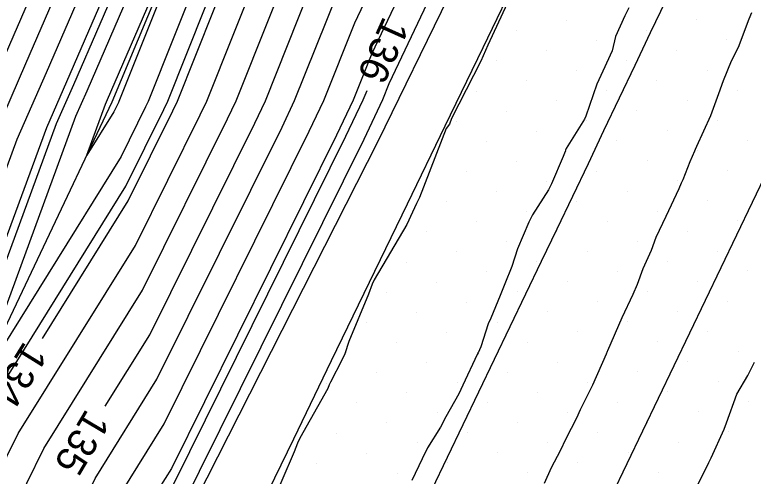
# Model space of a CAD drawing. Extents: x 2354170 to 2357230, y 866100 to 868290.
# Drawn here: x 2355561.4 to 2355612.4, y 866837 to 866868.8 of the extents above; entities that cross this region are included whole.
import ezdxf

# ---------------------------------------------------------------- set-up
doc = ezdxf.new("R2010")
doc.units = 0
for name, color, linetype in [('Default', 7, 'Continuous'), ('DTM Contours Major', 7, 'Continuous'), ('DTM Contours Major Text', 7, 'Continuous'), ('DTM Contours Minor', 7, 'Continuous'), ('DTM Contours Minor Text', 7, 'Continuous'), ('Exist DTM Breakline', 7, 'Continuous'), ('Exist DTM Scan Elevation Point', 7, 'Continuous'), ('Exist Roads EOP', 7, 'Continuous'), ('PH Exist DTM Breakline', 7, 'Continuous')]:
    doc.layers.add(name, color=color, linetype=linetype)

msp = doc.modelspace()

# ---------------------------------------------------------------- linework, layer by layer
at = {"layer": 'Default'}
for points in [[(2355604.919, 866953.898), (2355598.917, 866942.746), (2355593.826, 866932.284), (2355589.872, 866922.728), (2355589.563, 866922.093), (2355583.273, 866910.212), (2355578.076, 866899.697), (2355572.372, 866888.895), (2355572.245, 866888.638), (2355567.419, 866877.626), (2355562.125, 866865.423), (2355559.482, 866859.39), (2355554.403, 866845.598), (2355549.893, 866837.102), (2355542.477, 866825.086), (2355535.833, 866813.088), (2355530.934, 866803.291)], [(2355606.895, 866954.106), (2355599.794, 866940.913), (2355596.152, 866933.428), (2355591.491, 866922.165), (2355591.303, 866921.777), (2355583.891, 866907.777), (2355580.154, 866900.215), (2355573.406, 866887.437), (2355573.311, 866887.243), (2355569.68, 866878.96), (2355563.539, 866864.804), (2355561.522, 866860.199), (2355555.684, 866844.348), (2355552.707, 866838.738), (2355544.031, 866824.683), (2355536.26, 866810.648), (2355532.533, 866803.195)], [(2355544.366, 866801.933), (2355550.902, 866816.111), (2355554.602, 866824.516), (2355560.836, 866838.333), (2355561.613, 866839.905), (2355569.704, 866852.882), (2355574.178, 866861.9), (2355574.63, 866862.85), (2355580.13, 866876.638), (2355584.173, 866885.155), (2355589.77, 866898.32), (2355590.343, 866899.361), (2355595.715, 866915.988), (2355598.723, 866921.219), (2355606.182, 866931.536), (2355606.698, 866932.672), (2355613.14, 866945.766), (2355616.79, 866953.802)], [(2355546.489, 866801.631), (2355551.889, 866813.344), (2355556.957, 866824.857), (2355562.205, 866836.489), (2355563.382, 866838.868), (2355570.201, 866849.805), (2355576.061, 866861.619), (2355576.653, 866862.863), (2355581.311, 866874.539), (2355586.685, 866885.861), (2355591.447, 866897.062), (2355592.244, 866898.509), (2355596.797, 866912.601), (2355601.728, 866921.178), (2355607.846, 866929.639), (2355608.567, 866931.228), (2355613.852, 866941.969), (2355619.073, 866953.465)], [(2355550.736, 866801.027), (2355553.862, 866807.809), (2355561.668, 866825.539), (2355564.943, 866832.799), (2355566.92, 866836.795), (2355571.194, 866843.65), (2355579.827, 866861.055), (2355580.699, 866862.889), (2355583.673, 866870.341), (2355591.71, 866887.274), (2355594.801, 866894.546), (2355596.046, 866896.806), (2355598.961, 866905.828), (2355607.738, 866921.095), (2355611.173, 866925.846), (2355612.305, 866928.339), (2355615.275, 866934.376), (2355623.638, 866952.789)], [(2355552.859, 866800.725), (2355554.849, 866805.042), (2355564.023, 866825.88), (2355566.312, 866830.954), (2355568.689, 866835.759), (2355571.69, 866840.573), (2355581.71, 866860.773), (2355582.723, 866862.901), (2355584.854, 866868.243), (2355594.222, 866887.981), (2355596.478, 866893.287), (2355597.947, 866895.954), (2355600.043, 866902.441), (2355610.743, 866921.053), (2355612.837, 866923.95), (2355614.174, 866926.894), (2355615.987, 866930.579), (2355625.921, 866952.451)], [(2355563.283, 866846.456), (2355569.208, 866855.959), (2355572.295, 866862.182), (2355572.607, 866862.838), (2355578.95, 866878.736), (2355581.661, 866884.448), (2355588.093, 866899.578), (2355588.442, 866900.212), (2355594.633, 866919.375), (2355595.718, 866921.261), (2355604.518, 866933.433), (2355604.829, 866934.117), (2355605.906, 866936.306)], [(2355591.769, 866931.692), (2355591.5, 866931.14), (2355588.252, 866923.292), (2355587.823, 866922.408), (2355582.655, 866912.646), (2355575.999, 866899.179), (2355571.338, 866890.353), (2355571.18, 866890.032), (2355565.158, 866876.292), (2355560.711, 866866.041), (2355557.443, 866858.581), (2355553.122, 866846.848), (2355549.99, 866840.948)], [(2355567.618, 866841.789), (2355570.697, 866846.727), (2355577.944, 866861.337), (2355578.676, 866862.876), (2355582.492, 866872.44), (2355589.198, 866886.568), (2355593.124, 866895.804), (2355594.145, 866897.658), (2355597.879, 866909.215), (2355604.733, 866921.136), (2355609.51, 866927.743), (2355610.436, 866929.783), (2355611.226, 866931.389)], [(2355558.61, 866842.836), (2355565.601, 866861.817), (2355566.368, 866863.568), (2355574.202, 866881.628), (2355575.441, 866884.455), (2355575.474, 866884.521), (2355584.308, 866901.251), (2355585.127, 866902.908), (2355590.284, 866912.65), (2355586.541, 866901.064), (2355586.415, 866900.836), (2355579.149, 866883.742), (2355577.769, 866880.835), (2355570.583, 866862.825), (2355570.412, 866862.464), (2355568.711, 866859.036), (2355558.61, 866842.836)], [(2355587.181, 866910.389), (2355584.509, 866905.343), (2355582.231, 866900.733), (2355574.44, 866885.979), (2355574.376, 866885.849), (2355571.941, 866880.294), (2355564.954, 866864.186), (2355563.562, 866861.008), (2355556.966, 866843.099), (2355555.52, 866840.375), (2355545.585, 866824.28), (2355543.579, 866820.656)], [(2355609.883, 866909.019), (2355602.207, 866895.668), (2355601.749, 866894.251), (2355599.833, 866890.771), (2355599.247, 866889.394), (2355587.215, 866864.045), (2355586.769, 866862.927), (2355585.477, 866860.21), (2355572.683, 866834.419), (2355572.227, 866833.686), (2355569.05, 866827.264), (2355568.734, 866826.562), (2355562.213, 866811.75), (2355558.883, 866802.771)], [(2355600.036, 866895.686), (2355599.848, 866895.103), (2355598.155, 866892.029), (2355596.735, 866888.687), (2355586.034, 866866.144), (2355584.746, 866862.914), (2355583.593, 866860.491), (2355572.187, 866837.496), (2355570.458, 866834.723), (2355567.681, 866829.109), (2355566.378, 866826.221), (2355557.206, 866805.386)], [(2355566.351, 866859.124), (2355567.641, 866862.626), (2355567.782, 866862.949), (2355576.463, 866882.962), (2355576.507, 866883.06), (2355576.508, 866883.063), (2355577.227, 866884.424), (2355576.636, 866883.036), (2355576.588, 866882.934), (2355568.56, 866862.812), (2355568.528, 866862.746), (2355568.215, 866862.113), (2355566.351, 866859.124)], [(2355596.276, 866871.548), (2355594.048, 866866.713), (2355593.881, 866866.342), (2355593.548, 866865.599), (2355591.541, 866861.648), (2355591.389, 866861.26), (2355591.157, 866860.958), (2355589.326, 866856.205), (2355589.12, 866855.771), (2355588.839, 866855.19), (2355588.447, 866854.339), (2355586.199, 866850.521), (2355586.057, 866850.209), (2355585.794, 866849.534), (2355584.45, 866846.25), (2355584.161, 866845.416), (2355583.973, 866845.011), (2355583.166, 866843.448), (2355583.093, 866843.269), (2355582.982, 866843.005), (2355581.049, 866839.586), (2355580.891, 866839.242), (2355580.672, 866838.642), (2355578.962, 866834.676)], [(2355603.767, 866869.296), (2355603.507, 866868.732), (2355602.868, 866867.305), (2355602.618, 866866.323), (2355601.975, 866864.904), (2355601.566, 866864.021), (2355600.801, 866861.813), (2355600.706, 866861.592), (2355599.453, 866859.571), (2355599.406, 866859.454), (2355599.37, 866859.376), (2355599.236, 866859.019), (2355598.43, 866857.134), (2355598.24, 866856.714), (2355597.118, 866855.01), (2355596.877, 866854.502), (2355596.08, 866852.663), (2355595.699, 866851.431), (2355595.218, 866850.235), (2355594.889, 866849.444), (2355594.25, 866847.878), (2355594.067, 866847.472), (2355593.546, 866845.889), (2355593.364, 866845.484), (2355593.303, 866845.355), (2355592.321, 866843.25), (2355592.029, 866842.636), (2355591.142, 866841.065), (2355590.765, 866840.356), (2355589.863, 866838.923), (2355589.496, 866838.168), (2355588.804, 866836.675)]]:
    msp.add_lwpolyline(points, dxfattribs=at)
at = {"layer": 'DTM Contours Major'}
for points in [[(2355591.769, 866931.692), (2355591.5, 866931.14), (2355588.252, 866923.292), (2355587.823, 866922.408), (2355582.655, 866912.646), (2355575.999, 866899.179), (2355571.338, 866890.353), (2355571.18, 866890.032), (2355565.158, 866876.292), (2355560.711, 866866.041), (2355557.443, 866858.581), (2355553.122, 866846.848), (2355549.99, 866840.948)], [(2355567.618, 866841.789), (2355570.697, 866846.727), (2355577.944, 866861.337), (2355578.676, 866862.876), (2355582.492, 866872.44), (2355589.198, 866886.568), (2355593.124, 866895.804), (2355594.145, 866897.658), (2355597.879, 866909.215), (2355604.733, 866921.136), (2355609.51, 866927.743), (2355610.436, 866929.783), (2355611.226, 866931.389)]]:
    msp.add_lwpolyline(points, dxfattribs=at)
at = {"layer": 'DTM Contours Minor'}
for points in [[(2355624.062, 866984.203), (2355618.267, 866971.153), (2355610.961, 866957.325), (2355609.529, 866954.382), (2355600.964, 866938.468), (2355599.254, 866934.953), (2355593.65, 866921.414), (2355593.623, 866921.357), (2355584.715, 866904.531), (2355582.923, 866900.906), (2355574.785, 866885.493), (2355574.731, 866885.384), (2355572.695, 866880.739), (2355565.425, 866863.98), (2355564.242, 866861.278), (2355557.393, 866842.682), (2355556.458, 866840.92), (2355546.104, 866824.146), (2355536.829, 866807.395), (2355535.703, 866805.144)], [(2355569.042, 866856.985), (2355571.667, 866862.276), (2355571.932, 866862.834), (2355578.556, 866879.436), (2355580.823, 866884.213), (2355587.533, 866899.997), (2355587.808, 866900.496), (2355594.273, 866920.504), (2355594.716, 866921.275), (2355603.964, 866934.065), (2355604.206, 866934.598), (2355612.191, 866950.828)], [(2355612.256, 866868.939), (2355612.068, 866868.496), (2355611.329, 866866.555), (2355610.852, 866865.611), (2355610.283, 866864.249), (2355609.981, 866863.341), (2355609.413, 866861.827), (2355608.445, 866859.713), (2355608.369, 866859.52), (2355608.315, 866859.394), (2355607.992, 866858.662), (2355607.503, 866857.425), (2355607.38, 866857.177), (2355607.234, 866856.8), (2355606.324, 866854.878), (2355605.65, 866853.439), (2355605.33, 866852.538), (2355604.753, 866851.265), (2355604.35, 866850.188), (2355604.061, 866849.507), (2355603.3, 866847.885), (2355602.298, 866845.603), (2355602.283, 866845.561), (2355602.203, 866845.381), (2355601.264, 866843.237), (2355600.406, 866841.547), (2355600.162, 866840.969), (2355599.436, 866839.545), (2355599.038, 866838.715), (2355598.404, 866837.531), (2355597.921, 866836.456)], [(2355585.674, 866863.553), (2355585.42, 866862.918), (2355584.221, 866860.398), (2355572.352, 866836.47), (2355571.047, 866834.377), (2355568.138, 866828.494), (2355567.163, 866826.335), (2355556.165, 866801.352), (2355555.69, 866800.322), (2355543.056, 866777.357), (2355541.054, 866774.636), (2355539.454, 866771.8), (2355537.957, 866768.195), (2355528.161, 866746.259), (2355527.143, 866743.72), (2355526.922, 866742.534), (2355516.593, 866717.576), (2355515.756, 866716.032), (2355514.769, 866713.602), (2355514.341, 866712.618), (2355501.258, 866688.047), (2355500.816, 866687.217), (2355499.617, 866684.489), (2355499.185, 866683.531)], [(2355533.499, 866799.579), (2355527.726, 866782.315), (2355538.796, 866797.357), (2355541.535, 866802.336), (2355549.586, 866819.801), (2355551.461, 866824.061), (2355559.011, 866840.793), (2355559.255, 866841.287), (2355569.042, 866856.985)], [(2355608.336, 866835.946), (2355609.311, 866837.914), (2355609.324, 866837.951), (2355609.458, 866838.224), (2355610.358, 866840.219), (2355610.526, 866840.636), (2355611.237, 866842.634), (2355612.002, 866843.909), (2355612.454, 866844.827)]]:
    msp.add_lwpolyline(points, dxfattribs=at)
at = {"layer": 'Exist DTM Breakline'}
for points in [[(2355590.165, 866836.015), (2355591.246, 866838.27), (2355592.328, 866840.524), (2355593.41, 866842.777), (2355594.492, 866845.031), (2355595.574, 866847.285), (2355596.656, 866849.538), (2355597.739, 866851.792), (2355598.821, 866854.045), (2355599.904, 866856.298), (2355600.984, 866858.553), (2355602.059, 866860.81), (2355603.134, 866863.067), (2355604.209, 866865.324), (2355605.285, 866867.581), (2355606.361, 866869.837), (2355607.438, 866872.094), (2355608.515, 866874.35), (2355609.594, 866876.605), (2355610.677, 866878.858), (2355611.76, 866881.111), (2355612.843, 866883.365)], [(2355602.581, 866835.591), (2355603.664, 866837.844), (2355604.747, 866840.098), (2355605.829, 866842.351), (2355606.909, 866844.606), (2355607.988, 866846.861), (2355609.068, 866849.116), (2355610.149, 866851.37), (2355611.235, 866853.622), (2355612.322, 866855.873), (2355613.408, 866858.125)]]:
    msp.add_lwpolyline(points, dxfattribs=at)
at = {"layer": 'Exist DTM Scan Elevation Point'}
for p, q in [((2355599.456, 866868.414), (2355599.456, 866868.414)), ((2355608.47, 866868.446), (2355608.47, 866868.446)), ((2355595.992, 866867.709), (2355595.992, 866867.709)), ((2355605.006, 866867.74), (2355605.006, 866867.74)), ((2355601.541, 866867.035), (2355601.541, 866867.035)), ((2355610.555, 866867.067), (2355610.555, 866867.067)), ((2355598.077, 866866.329), (2355598.077, 866866.329)), ((2355607.091, 866866.361), (2355607.091, 866866.361)), ((2355594.612, 866865.624), (2355594.612, 866865.624)), ((2355603.626, 866865.655), (2355603.626, 866865.655)), ((2355600.162, 866864.95), (2355600.162, 866864.95)), ((2355609.176, 866864.982), (2355609.176, 866864.982)), ((2355596.697, 866864.244), (2355596.697, 866864.244)), ((2355605.711, 866864.276), (2355605.711, 866864.276)), ((2355593.233, 866863.539), (2355593.233, 866863.539)), ((2355602.247, 866863.57), (2355602.247, 866863.57)), ((2355611.261, 866863.602), (2355611.261, 866863.602)), ((2355598.782, 866862.865), (2355598.782, 866862.865)), ((2355607.796, 866862.897), (2355607.796, 866862.897)), ((2355595.318, 866862.159), (2355595.318, 866862.159)), ((2355604.332, 866862.191), (2355604.332, 866862.191)), ((2355600.867, 866861.485), (2355600.867, 866861.485)), ((2355609.881, 866861.517), (2355609.881, 866861.517)), ((2355591.854, 866861.454), (2355591.854, 866861.454)), ((2355597.403, 866860.78), (2355597.403, 866860.78)), ((2355606.417, 866860.812), (2355606.417, 866860.812)), ((2355593.939, 866860.074), (2355593.939, 866860.074)), ((2355602.952, 866860.106), (2355602.952, 866860.106)), ((2355611.966, 866860.138), (2355611.966, 866860.138)), ((2355599.488, 866859.4), (2355599.488, 866859.4)), ((2355608.502, 866859.432), (2355608.502, 866859.432)), ((2355596.023, 866858.695), (2355596.023, 866858.695)), ((2355605.037, 866858.727), (2355605.037, 866858.727)), ((2355592.559, 866857.989), (2355592.559, 866857.989)), ((2355601.573, 866858.021), (2355601.573, 866858.021)), ((2355610.587, 866858.053), (2355610.587, 866858.053)), ((2355598.108, 866857.315), (2355598.108, 866857.315)), ((2355607.122, 866857.347), (2355607.122, 866857.347)), ((2355594.644, 866856.61), (2355594.644, 866856.61)), ((2355603.658, 866856.642), (2355603.658, 866856.642)), ((2355591.18, 866855.904), (2355591.18, 866855.904)), ((2355600.193, 866855.936), (2355600.193, 866855.936)), ((2355609.207, 866855.968), (2355609.207, 866855.968)), ((2355596.729, 866855.23), (2355596.729, 866855.23)), ((2355605.743, 866855.262), (2355605.743, 866855.262)), ((2355593.265, 866854.525), (2355593.265, 866854.525)), ((2355602.278, 866854.557), (2355602.278, 866854.557)), ((2355611.292, 866854.588), (2355611.292, 866854.588)), ((2355598.814, 866853.851), (2355598.814, 866853.851)), ((2355607.828, 866853.883), (2355607.828, 866853.883)), ((2355589.8, 866853.819), (2355589.8, 866853.819)), ((2355595.35, 866853.146), (2355595.35, 866853.146)), ((2355604.363, 866853.177), (2355604.363, 866853.177)), ((2355591.885, 866852.44), (2355591.885, 866852.44)), ((2355600.899, 866852.472), (2355600.899, 866852.472)), ((2355609.913, 866852.503), (2355609.913, 866852.503)), ((2355606.448, 866851.798), (2355606.448, 866851.798)), ((2355588.421, 866851.734), (2355588.421, 866851.734)), ((2355597.435, 866851.766), (2355597.435, 866851.766)), ((2355593.97, 866851.061), (2355593.97, 866851.061)), ((2355602.984, 866851.092), (2355602.984, 866851.092)), ((2355611.998, 866851.124), (2355611.998, 866851.124)), ((2355590.506, 866850.355), (2355590.506, 866850.355)), ((2355599.52, 866850.387), (2355599.52, 866850.387)), ((2355608.533, 866850.418), (2355608.533, 866850.418)), ((2355587.041, 866849.649), (2355587.041, 866849.649)), ((2355596.055, 866849.681), (2355596.055, 866849.681)), ((2355605.069, 866849.713), (2355605.069, 866849.713)), ((2355592.591, 866848.976), (2355592.591, 866848.976)), ((2355601.605, 866849.007), (2355601.605, 866849.007)), ((2355610.618, 866849.039), (2355610.618, 866849.039)), ((2355589.126, 866848.27), (2355589.126, 866848.27)), ((2355598.14, 866848.302), (2355598.14, 866848.302)), ((2355607.154, 866848.333), (2355607.154, 866848.333)), ((2355585.662, 866847.564), (2355585.662, 866847.564)), ((2355594.676, 866847.596), (2355594.676, 866847.596)), ((2355603.69, 866847.628), (2355603.69, 866847.628)), ((2355591.211, 866846.891), (2355591.211, 866846.891)), ((2355600.225, 866846.922), (2355600.225, 866846.922)), ((2355609.239, 866846.954), (2355609.239, 866846.954)), ((2355587.747, 866846.185), (2355587.747, 866846.185)), ((2355596.761, 866846.217), (2355596.761, 866846.217)), ((2355605.775, 866846.248), (2355605.775, 866846.248)), ((2355584.282, 866845.479), (2355584.282, 866845.479)), ((2355593.296, 866845.511), (2355593.296, 866845.511)), ((2355602.31, 866845.543), (2355602.31, 866845.543)), ((2355611.324, 866845.574), (2355611.324, 866845.574)), ((2355589.832, 866844.806), (2355589.832, 866844.806)), ((2355598.846, 866844.837), (2355598.846, 866844.837)), ((2355607.86, 866844.869), (2355607.86, 866844.869)), ((2355604.395, 866844.163), (2355604.395, 866844.163)), ((2355586.367, 866844.1), (2355586.367, 866844.1)), ((2355595.381, 866844.132), (2355595.381, 866844.132)), ((2355582.903, 866843.394), (2355582.903, 866843.394)), ((2355591.917, 866843.426), (2355591.917, 866843.426)), ((2355600.931, 866843.458), (2355600.931, 866843.458)), ((2355609.945, 866843.489), (2355609.945, 866843.489)), ((2355588.452, 866842.721), (2355588.452, 866842.721)), ((2355597.466, 866842.752), (2355597.466, 866842.752)), ((2355606.48, 866842.784), (2355606.48, 866842.784)), ((2355612.03, 866842.11), (2355612.03, 866842.11)), ((2355584.988, 866842.015), (2355584.988, 866842.015)), ((2355594.002, 866842.047), (2355594.002, 866842.047)), ((2355603.016, 866842.078), (2355603.016, 866842.078)), ((2355590.537, 866841.341), (2355590.537, 866841.341)), ((2355599.551, 866841.373), (2355599.551, 866841.373)), ((2355608.565, 866841.405), (2355608.565, 866841.405)), ((2355587.073, 866840.636), (2355587.073, 866840.636)), ((2355596.087, 866840.667), (2355596.087, 866840.667)), ((2355605.101, 866840.699), (2355605.101, 866840.699)), ((2355583.609, 866839.93), (2355583.609, 866839.93)), ((2355592.622, 866839.962), (2355592.622, 866839.962)), ((2355601.636, 866839.993), (2355601.636, 866839.993)), ((2355610.65, 866840.025), (2355610.65, 866840.025)), ((2355589.158, 866839.256), (2355589.158, 866839.256)), ((2355598.172, 866839.288), (2355598.172, 866839.288)), ((2355607.186, 866839.32), (2355607.186, 866839.32)), ((2355585.694, 866838.551), (2355585.694, 866838.551)), ((2355594.707, 866838.582), (2355594.707, 866838.582)), ((2355603.721, 866838.614), (2355603.721, 866838.614)), ((2355582.229, 866837.845), (2355582.229, 866837.845)), ((2355591.243, 866837.877), (2355591.243, 866837.877)), ((2355600.257, 866837.908), (2355600.257, 866837.908)), ((2355609.271, 866837.94), (2355609.271, 866837.94)), ((2355587.779, 866837.171), (2355587.779, 866837.171)), ((2355596.792, 866837.203), (2355596.792, 866837.203)), ((2355605.806, 866837.235), (2355605.806, 866837.235))]:
    msp.add_line(p, q, dxfattribs=at)
at = {"layer": 'Exist Roads EOP'}
msp.add_lwpolyline([(2355611.999, 866904.329), (2355609.382, 866898.93), (2355606.765, 866893.531), (2355604.149, 866888.131), (2355601.534, 866882.731), (2355598.919, 866877.33), (2355596.305, 866871.93), (2355593.69, 866866.529), (2355591.076, 866861.129), (2355588.462, 866855.729), (2355585.847, 866850.328), (2355583.232, 866844.928), (2355580.617, 866839.528), (2355578.005, 866834.126), (2355575.395, 866828.724), (2355572.79, 866823.319), (2355570.189, 866817.912), (2355567.595, 866812.502), (2355565.007, 866807.089), (2355562.425, 866801.672)], dxfattribs=at)
at = {"layer": 'PH Exist DTM Breakline'}
for points in [[(2355733.904, 867164.206), (2355727.029, 867150.491), (2355713.886, 867126.137), (2355701.743, 867100.555), (2355685.68, 867067.026), (2355670.305, 867038.421), (2355654.371, 867005.649), (2355642.016, 866977.398), (2355629.593, 866951.907), (2355615.435, 866920.989), (2355601.009, 866889.889), (2355586.439, 866860.066), (2355569.49, 866826.672), (2355556.577, 866800.196), (2355542.29, 866769.284), (2355529.69, 866743.362), (2355515.96, 866713.496), (2355501.949, 866685.781), (2355493.481, 866667.653)], [(2355478.234, 866672.637), (2355497.877, 866715.101), (2355509.042, 866737.185), (2355511.512, 866745.917), (2355519.083, 866763.455), (2355527.688, 866782.236), (2355537.617, 866802.893), (2355548.234, 866823.593), (2355558.175, 866841.919), (2355568.102, 866862.809), (2355576.545, 866883.01), (2355585.474, 866901.542), (2355594.023, 866921.284), (2355602, 866936.304), (2355611.486, 866954.588)]]:
    msp.add_lwpolyline(points, dxfattribs=at)

# ---------------------------------------------------------------- texts
at = {"layer": 'Default'}
for s, rotation, p in [('134', 238.057, (2355562.034, 866846.344)), ('135', 239.3105, (2355566.316, 866841.683))]:
    msp.add_text(s, height=2, rotation=rotation, dxfattribs=at).set_placement(p)
at = {"layer": 'DTM Contours Major Text'}
msp.add_text('135', height=2, rotation=239.3105, dxfattribs=at).set_placement((2355566.316, 866841.683))
at = {"layer": 'DTM Contours Minor Text'}
msp.add_text('136', height=2, rotation=245.8438, dxfattribs=at).set_placement((2355586.847, 866868.772))

doc.saveas('drawing.dxf')
